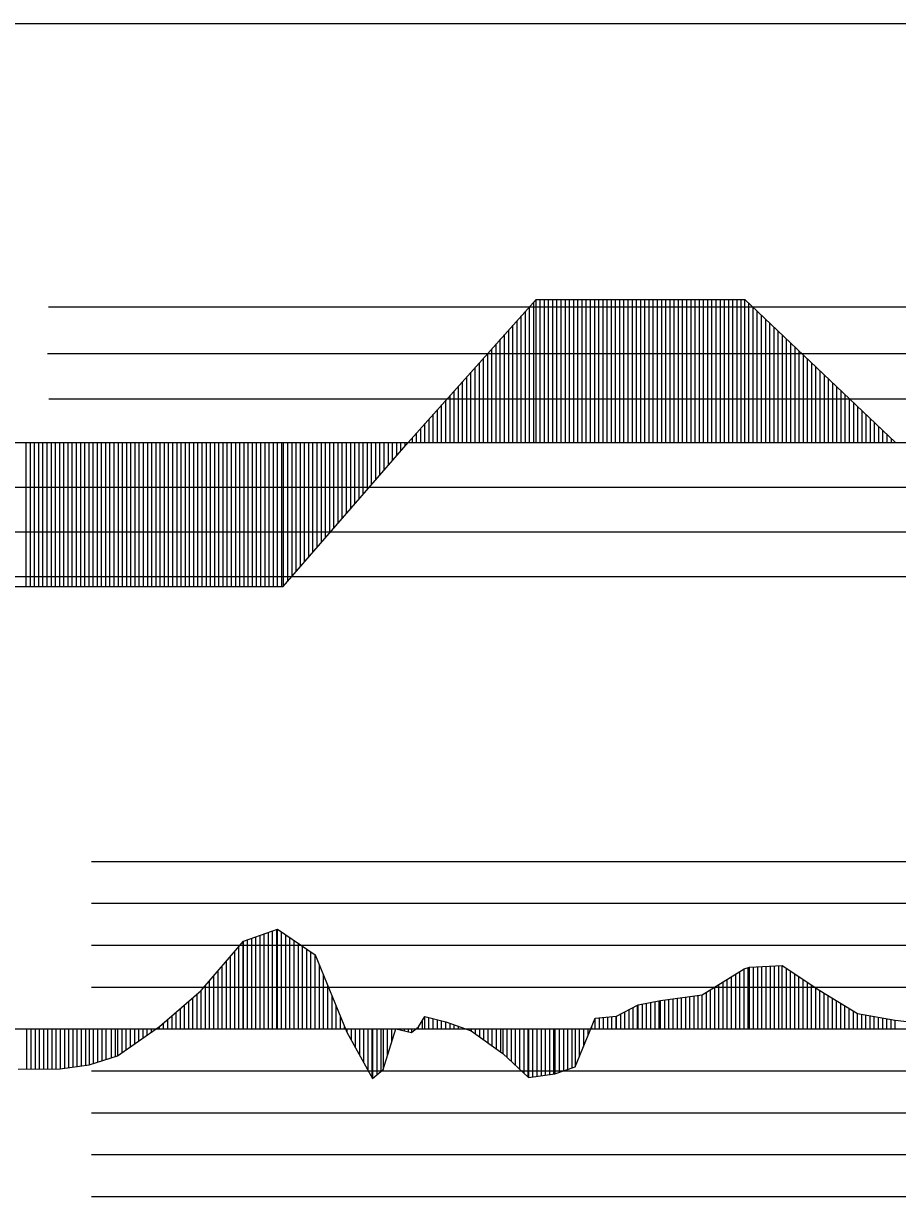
# Model space of a CAD drawing. Extents: x 2 to 10148, y 0 to 380.
# Drawn here: x 9767.9 to 9820.1, y 232 to 302 of the extents above; entities that cross this region are included whole.
import ezdxf

# ---------------------------------------------------------------- set-up
doc = ezdxf.new("R2010")
doc.units = 0
for name, color, linetype in [('POSUN_CARA', 7, 'Continuous'), ('POSUN_RASTR', 7, 'Continuous'), ('ZRYCHL_CARA', 7, 'Continuous'), ('ZRYCHL_RASTR', 7, 'Continuous')]:
    doc.layers.add(name, color=color, linetype=linetype)

msp = doc.modelspace()

# ---------------------------------------------------------------- linework, layer by layer
at = {"layer": 'POSUN_CARA'}
for p, q in [((9781.061, 247.233), (9783.094, 247.962)), ((9782.811, 242), (9782.811, 247.86)), ((9783.061, 242), (9783.061, 247.95)), ((9783.094, 247.962), (9785.353, 246.429)), ((9783.094, 242), (9783.094, 247.962)), ((9778.55, 244.287), (9781.061, 247.233)), ((9781.05, 242), (9781.05, 247.221)), ((9781.061, 242), (9781.061, 247.233)), ((9781.311, 242), (9781.311, 247.323)), ((9781.561, 242), (9781.561, 247.412)), ((9781.811, 242), (9781.811, 247.502)), ((9782.061, 242), (9782.061, 247.592)), ((9782.311, 242), (9782.311, 247.681)), ((9782.561, 242), (9782.561, 247.771)), ((9783.344, 242), (9783.344, 247.792)), ((9783.594, 242), (9783.594, 247.623)), ((9783.844, 242), (9783.844, 247.453)), ((9784.094, 242), (9784.094, 247.283)), ((9784.344, 242), (9784.344, 247.114)), ((9780.55, 242), (9780.55, 246.634)), ((9780.8, 242), (9780.8, 246.927)), ((9784.594, 242), (9784.594, 246.944)), ((9784.844, 242), (9784.844, 246.775)), ((9785.094, 242), (9785.094, 246.605)), ((9785.344, 242), (9785.344, 246.435)), ((9785.353, 246.429), (9787.237, 241.806)), ((9785.353, 242), (9785.353, 246.429)), ((9779.8, 242), (9779.8, 245.754)), ((9780.05, 242), (9780.05, 246.047)), ((9780.3, 242), (9780.3, 246.341)), ((9785.603, 242), (9785.603, 245.816)), ((9811.261, 245.697), (9813.218, 245.791)), ((9811.511, 242), (9811.511, 245.709)), ((9811.761, 242), (9811.761, 245.721)), ((9812.011, 242), (9812.011, 245.733)), ((9812.261, 242), (9812.261, 245.745)), ((9812.511, 242), (9812.511, 245.757)), ((9812.761, 242), (9812.761, 245.769)), ((9813.011, 242), (9813.011, 245.781)), ((9813.218, 245.791), (9815.464, 244.301)), ((9813.218, 242), (9813.218, 245.791)), ((9779.3, 242), (9779.3, 245.167)), ((9779.55, 242), (9779.55, 245.461)), ((9785.853, 242), (9785.853, 245.202)), ((9808.441, 244.044), (9810.943, 245.579)), ((9810.191, 242), (9810.191, 245.118)), ((9810.441, 242), (9810.441, 245.271)), ((9810.691, 242), (9810.691, 245.424)), ((9810.941, 242), (9810.941, 245.578)), ((9810.943, 245.579), (9811.261, 245.697)), ((9810.943, 242), (9810.943, 245.579)), ((9811.193, 242), (9811.193, 245.671)), ((9811.261, 242), (9811.261, 245.697)), ((9813.468, 242), (9813.468, 245.625)), ((9813.718, 242), (9813.718, 245.459)), ((9813.968, 242), (9813.968, 245.293)), ((9814.218, 242), (9814.218, 245.127)), ((9778.8, 242), (9778.8, 244.58)), ((9779.05, 242), (9779.05, 244.874)), ((9786.103, 242), (9786.103, 244.589)), ((9808.941, 242), (9808.941, 244.351)), ((9809.191, 242), (9809.191, 244.504)), ((9809.441, 242), (9809.441, 244.658)), ((9809.691, 242), (9809.691, 244.811)), ((9809.941, 242), (9809.941, 244.964)), ((9814.468, 242), (9814.468, 244.961)), ((9814.718, 242), (9814.718, 244.796)), ((9814.968, 242), (9814.968, 244.63)), ((9815.218, 242), (9815.218, 244.464)), ((9815.464, 244.301), (9817.714, 242.92)), ((9815.464, 242), (9815.464, 244.301)), ((9776.055, 242.152), (9778.55, 244.287)), ((9777.805, 242), (9777.805, 243.65)), ((9778.055, 242), (9778.055, 243.864)), ((9778.305, 242), (9778.305, 244.078)), ((9778.55, 242), (9778.55, 244.287)), ((9786.353, 242), (9786.353, 243.975)), ((9804.629, 243.431), (9805.961, 243.698)), ((9805.629, 242), (9805.629, 243.631)), ((9805.879, 242), (9805.879, 243.682)), ((9805.961, 243.698), (9808.441, 244.044)), ((9805.961, 242), (9805.961, 243.698)), ((9806.211, 242), (9806.211, 243.733)), ((9806.461, 242), (9806.461, 243.768)), ((9806.711, 242), (9806.711, 243.803)), ((9806.961, 242), (9806.961, 243.838)), ((9807.211, 242), (9807.211, 243.872)), ((9807.461, 242), (9807.461, 243.907)), ((9807.711, 242), (9807.711, 243.942)), ((9807.961, 242), (9807.961, 243.977)), ((9808.211, 242), (9808.211, 244.012)), ((9808.441, 242), (9808.441, 244.044)), ((9808.691, 242), (9808.691, 244.197)), ((9815.714, 242), (9815.714, 244.148)), ((9815.964, 242), (9815.964, 243.994)), ((9816.214, 242), (9816.214, 243.841)), ((9816.464, 242), (9816.464, 243.687)), ((9777.055, 242), (9777.055, 243.008)), ((9777.305, 242), (9777.305, 243.222)), ((9777.555, 242), (9777.555, 243.436)), ((9786.603, 242), (9786.603, 243.362)), ((9803.331, 242.767), (9804.629, 243.431)), ((9803.831, 242), (9803.831, 243.023)), ((9804.081, 242), (9804.081, 243.151)), ((9804.331, 242), (9804.331, 243.278)), ((9804.581, 242), (9804.581, 243.406)), ((9804.629, 242), (9804.629, 243.431)), ((9804.879, 242), (9804.879, 243.481)), ((9805.129, 242), (9805.129, 243.531)), ((9805.379, 242), (9805.379, 243.581)), ((9816.714, 242), (9816.714, 243.534)), ((9816.964, 242), (9816.964, 243.381)), ((9817.214, 242), (9817.214, 243.227)), ((9817.464, 242), (9817.464, 243.074)), ((9817.714, 242), (9817.714, 242.92)), ((9817.714, 242.92), (9819.969, 242.515)), ((9817.714, 242), (9817.714, 242.92)), ((9776.305, 242), (9776.305, 242.366)), ((9776.555, 242), (9776.555, 242.58)), ((9776.805, 242), (9776.805, 242.794)), ((9786.853, 242), (9786.853, 242.748)), ((9791.512, 242.129), (9791.889, 242.749)), ((9791.762, 242), (9791.762, 242.541)), ((9791.889, 242.749), (9793.144, 242.43)), ((9791.889, 242), (9791.889, 242.749)), ((9792.139, 242), (9792.139, 242.686)), ((9792.389, 242), (9792.389, 242.622)), ((9792.639, 242), (9792.639, 242.559)), ((9792.889, 242), (9792.889, 242.495)), ((9793.139, 242), (9793.139, 242.431)), ((9793.144, 242.43), (9794.65, 241.883)), ((9793.144, 242), (9793.144, 242.43)), ((9793.394, 242), (9793.394, 242.339)), ((9793.644, 242), (9793.644, 242.248)), ((9800.859, 239.746), (9802.056, 242.651)), ((9802.056, 242.651), (9803.331, 242.767)), ((9802.056, 242), (9802.056, 242.651)), ((9802.306, 242), (9802.306, 242.673)), ((9802.556, 242), (9802.556, 242.696)), ((9802.806, 242), (9802.806, 242.719)), ((9803.056, 242), (9803.056, 242.742)), ((9803.306, 242), (9803.306, 242.765)), ((9803.331, 242), (9803.331, 242.767)), ((9803.581, 242), (9803.581, 242.895)), ((9817.964, 242), (9817.964, 242.875)), ((9818.214, 242), (9818.214, 242.83)), ((9818.464, 242), (9818.464, 242.785)), ((9818.714, 242), (9818.714, 242.74)), ((9818.964, 242), (9818.964, 242.696)), ((9819.214, 242), (9819.214, 242.651)), ((9819.464, 242), (9819.464, 242.606)), ((9819.714, 242), (9819.714, 242.561)), ((9819.964, 242), (9819.964, 242.516)), ((9819.969, 242.515), (9824.967, 241.927)), ((9819.969, 242), (9819.969, 242.515)), ((9768.129, 242), (9768.129, 239.609)), ((9768.379, 242), (9768.379, 239.61)), ((9768.629, 242), (9768.629, 239.611)), ((9768.879, 242), (9768.879, 239.612)), ((9769.129, 242), (9769.129, 239.614)), ((9769.379, 242), (9769.379, 239.615)), ((9769.629, 242), (9769.629, 239.616)), ((9769.879, 242), (9769.879, 239.618)), ((9770.129, 242), (9770.129, 239.619)), ((9770.133, 242), (9770.133, 239.619)), ((9770.383, 242), (9770.383, 239.655)), ((9770.633, 242), (9770.633, 239.69)), ((9770.883, 242), (9770.883, 239.726)), ((9771.133, 242), (9771.133, 239.762)), ((9771.383, 242), (9771.383, 239.797)), ((9771.633, 242), (9771.633, 239.833)), ((9771.859, 242), (9771.859, 239.865)), ((9772.109, 242), (9772.108, 239.943)), ((9772.359, 242), (9772.363, 240.022)), ((9772.609, 242), (9772.61, 240.099)), ((9772.859, 242), (9772.852, 240.174)), ((9773.167, 242), (9773.169, 240.273)), ((9773.417, 242), (9773.418, 240.351)), ((9773.558, 240.394), (9776.055, 242.152)), ((9773.558, 242), (9773.558, 240.394)), ((9773.808, 242), (9773.808, 240.571)), ((9774.058, 242), (9774.058, 240.747)), ((9774.308, 242), (9774.308, 240.923)), ((9774.558, 242), (9774.558, 241.099)), ((9774.808, 242), (9774.808, 241.275)), ((9775.058, 242), (9775.058, 241.451)), ((9775.308, 242), (9775.308, 241.627)), ((9775.558, 242), (9775.558, 241.803)), ((9775.808, 242), (9775.808, 241.979)), ((9776.055, 242), (9776.055, 242.152)), ((9787.103, 242), (9787.103, 242.135)), ((9787.237, 242), (9787.237, 241.806)), ((9787.237, 241.806), (9788.773, 239.05)), ((9787.487, 242), (9787.487, 241.357)), ((9787.737, 242), (9787.737, 240.909)), ((9787.987, 242), (9787.987, 240.46)), ((9788.237, 242), (9788.237, 240.012)), ((9788.487, 242), (9788.487, 239.563)), ((9788.737, 242), (9788.737, 239.114)), ((9788.773, 242), (9788.773, 239.05)), ((9789.023, 242), (9789.023, 239.259)), ((9789.273, 242), (9789.273, 239.468)), ((9789.399, 239.573), (9790.152, 242.003)), ((9789.399, 242), (9789.399, 239.573)), ((9789.649, 242), (9789.649, 240.379)), ((9789.899, 242), (9789.899, 241.185)), ((9790.149, 242), (9790.149, 241.991)), ((9790.152, 242.003), (9791.087, 241.781)), ((9790.152, 242), (9790.152, 242.003)), ((9790.402, 242), (9790.402, 241.944)), ((9790.652, 242), (9790.652, 241.884)), ((9790.902, 242), (9790.902, 241.825)), ((9791.087, 241.781), (9791.512, 242.129)), ((9791.087, 242), (9791.087, 241.781)), ((9791.337, 242), (9791.337, 241.986)), ((9791.512, 242), (9791.512, 242.129)), ((9793.894, 242), (9793.894, 242.158)), ((9794.144, 242), (9794.144, 242.067)), ((9794.394, 242), (9794.394, 241.976)), ((9794.644, 242), (9794.644, 241.885)), ((9794.65, 242), (9794.65, 241.883)), ((9794.65, 241.883), (9796.541, 240.545)), ((9794.9, 242), (9794.9, 241.706)), ((9795.15, 242), (9795.15, 241.529)), ((9795.4, 242), (9795.4, 241.352)), ((9795.65, 242), (9795.65, 241.175)), ((9795.9, 242), (9795.9, 240.998)), ((9796.15, 242), (9796.15, 240.821)), ((9796.4, 242), (9796.4, 240.644)), ((9796.541, 242), (9796.541, 240.545)), ((9796.791, 242), (9796.791, 240.311)), ((9797.041, 242), (9797.041, 240.077)), ((9797.291, 242), (9797.291, 239.844)), ((9797.541, 242), (9797.541, 239.61)), ((9797.791, 242), (9797.791, 239.376)), ((9798.041, 242), (9798.041, 239.142)), ((9798.075, 242), (9798.075, 239.11)), ((9798.325, 242), (9798.325, 239.144)), ((9798.575, 242), (9798.575, 239.177)), ((9798.825, 242), (9798.825, 239.211)), ((9799.075, 242), (9799.075, 239.245)), ((9799.325, 242), (9799.325, 239.279)), ((9799.575, 242), (9799.575, 239.312)), ((9799.658, 242), (9799.658, 239.324)), ((9799.908, 242), (9799.908, 239.412)), ((9800.158, 242), (9800.158, 239.5)), ((9800.408, 242), (9800.408, 239.588)), ((9800.658, 242), (9800.658, 239.676)), ((9800.859, 242), (9800.859, 239.746)), ((9801.109, 242), (9801.109, 240.352)), ((9801.359, 242), (9801.359, 240.959)), ((9801.609, 242), (9801.609, 241.565)), ((9801.859, 242), (9801.859, 242.171)), ((9771.859, 239.865), (9773.558, 240.394)), ((9796.541, 240.545), (9798.075, 239.11)), ((9767.629, 239.606), (9770.133, 239.619)), ((9770.133, 239.619), (9771.859, 239.865)), ((9788.773, 239.05), (9789.399, 239.573)), ((9799.658, 239.324), (9800.859, 239.746)), ((9798.075, 239.11), (9799.658, 239.324))]:
    msp.add_line(p, q, dxfattribs=at)
at = {"layer": 'POSUN_RASTR'}
for p, q in [((9769.433, 285.099), (9865.015, 285.099)), ((9769.384, 282.311), (9864.964, 282.311)), ((9769.456, 279.6), (9865.049, 279.6)), ((9754.574, 269), (9872.394, 269)), ((9772, 252), (9867.821, 252)), ((9772, 249.5), (9867.821, 249.5)), ((9772, 247), (9867.821, 247)), ((9772, 244.5), (9867.821, 244.5)), ((9138.15, 242), (9867.821, 242)), ((9772, 239.5), (9867.821, 239.5)), ((9772, 237), (9867.821, 237)), ((9772, 234.5), (9867.821, 234.5)), ((9772, 232), (9867.821, 232))]:
    msp.add_line(p, q, dxfattribs=at)
at = {"layer": 'ZRYCHL_CARA'}
for p, q in [((9790.896, 277), (9798.527, 285.536)), ((9798.146, 277), (9798.146, 285.11)), ((9798.396, 277), (9798.396, 285.39)), ((9798.527, 277), (9798.527, 285.536)), ((9798.527, 285.536), (9810.983, 285.536)), ((9798.777, 277), (9798.777, 285.536)), ((9799.027, 277), (9799.027, 285.536)), ((9799.277, 277), (9799.277, 285.536)), ((9799.527, 277), (9799.527, 285.536)), ((9799.777, 277), (9799.777, 285.536)), ((9800.027, 277), (9800.027, 285.536)), ((9800.277, 277), (9800.277, 285.536)), ((9800.527, 277), (9800.527, 285.536)), ((9800.777, 277), (9800.777, 285.536)), ((9801.027, 277), (9801.027, 285.536)), ((9801.277, 277), (9801.277, 285.536)), ((9801.527, 277), (9801.527, 285.536)), ((9801.777, 277), (9801.777, 285.536)), ((9802.027, 277), (9802.027, 285.536)), ((9802.277, 277), (9802.277, 285.536)), ((9802.527, 277), (9802.527, 285.536)), ((9802.777, 277), (9802.777, 285.536)), ((9803.027, 277), (9803.027, 285.536)), ((9803.277, 277), (9803.277, 285.536)), ((9803.527, 277), (9803.527, 285.536)), ((9803.777, 277), (9803.777, 285.536)), ((9804.027, 277), (9804.027, 285.536)), ((9804.277, 277), (9804.277, 285.536)), ((9804.527, 277), (9804.527, 285.536)), ((9804.777, 277), (9804.777, 285.536)), ((9805.027, 277), (9805.027, 285.536)), ((9805.277, 277), (9805.277, 285.536)), ((9805.527, 277), (9805.527, 285.536)), ((9805.777, 277), (9805.777, 285.536)), ((9806.027, 277), (9806.027, 285.536)), ((9806.277, 277), (9806.277, 285.536)), ((9806.527, 277), (9806.527, 285.536)), ((9806.777, 277), (9806.777, 285.536)), ((9807.027, 277), (9807.027, 285.536)), ((9807.277, 277), (9807.277, 285.536)), ((9807.527, 277), (9807.527, 285.536)), ((9807.777, 277), (9807.777, 285.536)), ((9808.027, 277), (9808.027, 285.536)), ((9808.277, 277), (9808.277, 285.536)), ((9808.527, 277), (9808.527, 285.536)), ((9808.777, 277), (9808.777, 285.536)), ((9809.027, 277), (9809.027, 285.536)), ((9809.277, 277), (9809.277, 285.536)), ((9809.527, 277), (9809.527, 285.536)), ((9809.777, 277), (9809.777, 285.536)), ((9810.027, 277), (9810.027, 285.536)), ((9810.277, 277), (9810.277, 285.536)), ((9810.527, 277), (9810.527, 285.536)), ((9810.777, 277), (9810.777, 285.536)), ((9810.983, 277), (9810.983, 285.536)), ((9810.983, 285.536), (9819.983, 277)), ((9811.233, 277), (9811.233, 285.299)), ((9811.483, 277), (9811.483, 285.062)), ((9797.396, 277), (9797.396, 284.271)), ((9797.646, 277), (9797.646, 284.551)), ((9797.896, 277), (9797.896, 284.831)), ((9811.733, 277), (9811.733, 284.825)), ((9811.983, 277), (9811.983, 284.588)), ((9812.233, 277), (9812.233, 284.351)), ((9796.896, 277), (9796.896, 283.712)), ((9797.146, 277), (9797.146, 283.992)), ((9812.483, 277), (9812.483, 284.114)), ((9812.733, 277), (9812.733, 283.876)), ((9812.983, 277), (9812.983, 283.639)), ((9796.146, 277), (9796.146, 282.873)), ((9796.396, 277), (9796.396, 283.153)), ((9796.646, 277), (9796.646, 283.432)), ((9813.233, 277), (9813.233, 283.402)), ((9813.483, 277), (9813.483, 283.165)), ((9813.733, 277), (9813.733, 282.928)), ((9795.646, 277), (9795.646, 282.314)), ((9795.896, 277), (9795.896, 282.593)), ((9813.983, 277), (9813.983, 282.691)), ((9814.233, 277), (9814.233, 282.454)), ((9814.483, 277), (9814.483, 282.217)), ((9794.896, 277), (9794.896, 281.475)), ((9795.146, 277), (9795.146, 281.754)), ((9795.396, 277), (9795.396, 282.034)), ((9814.733, 277), (9814.733, 281.98)), ((9814.983, 277), (9814.983, 281.742)), ((9815.233, 277), (9815.233, 281.505)), ((9794.396, 277), (9794.396, 280.915)), ((9794.646, 277), (9794.646, 281.195)), ((9815.483, 277), (9815.483, 281.268)), ((9815.733, 277), (9815.733, 281.031)), ((9815.983, 277), (9815.983, 280.794)), ((9793.646, 277), (9793.646, 280.076)), ((9793.896, 277), (9793.896, 280.356)), ((9794.146, 277), (9794.146, 280.636)), ((9816.233, 277), (9816.233, 280.557)), ((9816.483, 277), (9816.483, 280.32)), ((9816.733, 277), (9816.733, 280.083)), ((9793.146, 277), (9793.146, 279.517)), ((9793.396, 277), (9793.396, 279.797)), ((9816.983, 277), (9816.983, 279.845)), ((9817.233, 277), (9817.233, 279.608)), ((9817.483, 277), (9817.483, 279.371)), ((9792.396, 277), (9792.396, 278.678)), ((9792.646, 277), (9792.646, 278.958)), ((9792.896, 277), (9792.896, 279.237)), ((9817.733, 277), (9817.733, 279.134)), ((9817.983, 277), (9817.983, 278.897)), ((9818.233, 277), (9818.233, 278.66)), ((9791.896, 277), (9791.896, 278.119)), ((9792.146, 277), (9792.146, 278.398)), ((9818.483, 277), (9818.483, 278.423)), ((9818.733, 277), (9818.733, 278.186)), ((9818.983, 277), (9818.983, 277.948)), ((9791.146, 277), (9791.146, 277.28)), ((9791.396, 277), (9791.396, 277.559)), ((9791.646, 277), (9791.646, 277.839)), ((9819.233, 277), (9819.233, 277.711)), ((9819.483, 277), (9819.483, 277.474)), ((9819.733, 277), (9819.733, 277.237)), ((9138.15, 277), (9867.821, 277)), ((9768.084, 277), (9768.084, 268.408)), ((9768.334, 277), (9768.334, 268.408)), ((9768.584, 277), (9768.584, 268.408)), ((9768.834, 277), (9768.834, 268.408)), ((9769.084, 277), (9769.084, 268.408)), ((9769.334, 277), (9769.334, 268.408)), ((9769.584, 277), (9769.584, 268.408)), ((9769.834, 277), (9769.834, 268.408)), ((9770.084, 277), (9770.084, 268.408)), ((9770.334, 277), (9770.334, 268.408)), ((9770.584, 277), (9770.584, 268.408)), ((9770.834, 277), (9770.834, 268.408)), ((9771.084, 277), (9771.084, 268.408)), ((9771.334, 277), (9771.334, 268.408)), ((9771.584, 277), (9771.584, 268.408)), ((9771.834, 277), (9771.834, 268.408)), ((9772.084, 277), (9772.084, 268.408)), ((9772.334, 277), (9772.334, 268.408)), ((9772.584, 277), (9772.584, 268.408)), ((9772.834, 277), (9772.834, 268.408)), ((9773.084, 277), (9773.084, 268.408)), ((9773.334, 277), (9773.334, 268.408)), ((9773.584, 277), (9773.584, 268.408)), ((9773.834, 277), (9773.834, 268.408)), ((9774.084, 277), (9774.084, 268.408)), ((9774.334, 277), (9774.334, 268.408)), ((9774.584, 277), (9774.584, 268.408)), ((9774.834, 277), (9774.834, 268.408)), ((9775.084, 277), (9775.084, 268.408)), ((9775.334, 277), (9775.334, 268.408)), ((9775.584, 277), (9775.584, 268.408)), ((9775.834, 277), (9775.834, 268.408)), ((9776.084, 277), (9776.084, 268.408)), ((9776.334, 277), (9776.334, 268.408)), ((9776.584, 277), (9776.584, 268.408)), ((9776.834, 277), (9776.834, 268.408)), ((9777.084, 277), (9777.084, 268.408)), ((9777.334, 277), (9777.334, 268.408)), ((9777.584, 277), (9777.584, 268.408)), ((9777.834, 277), (9777.834, 268.408)), ((9778.084, 277), (9778.084, 268.408)), ((9778.334, 277), (9778.334, 268.408)), ((9778.584, 277), (9778.584, 268.408)), ((9778.834, 277), (9778.834, 268.408)), ((9779.084, 277), (9779.084, 268.408)), ((9779.334, 277), (9779.334, 268.408)), ((9779.584, 277), (9779.584, 268.408)), ((9779.834, 277), (9779.834, 268.408)), ((9780.084, 277), (9780.084, 268.408)), ((9780.334, 277), (9780.334, 268.408)), ((9780.584, 277), (9780.584, 268.408)), ((9780.834, 277), (9780.834, 268.408)), ((9781.084, 277), (9781.084, 268.408)), ((9781.334, 277), (9781.334, 268.408)), ((9781.584, 277), (9781.584, 268.408)), ((9781.834, 277), (9781.834, 268.408)), ((9782.084, 277), (9782.084, 268.408)), ((9782.334, 277), (9782.334, 268.408)), ((9782.584, 277), (9782.584, 268.408)), ((9782.834, 277), (9782.834, 268.408)), ((9783.084, 277), (9783.084, 268.408)), ((9783.334, 277), (9783.334, 268.408)), ((9783.446, 277), (9783.446, 268.408)), ((9783.446, 268.408), (9790.896, 277)), ((9783.696, 277), (9783.696, 268.696)), ((9783.946, 277), (9783.946, 268.984)), ((9784.196, 277), (9784.196, 269.272)), ((9784.446, 277), (9784.446, 269.561)), ((9784.696, 277), (9784.696, 269.849)), ((9784.946, 277), (9784.946, 270.137)), ((9785.196, 277), (9785.196, 270.426)), ((9785.446, 277), (9785.446, 270.714)), ((9785.696, 277), (9785.696, 271.002)), ((9785.946, 277), (9785.946, 271.291)), ((9786.196, 277), (9786.196, 271.579)), ((9786.446, 277), (9786.446, 271.867)), ((9786.696, 277), (9786.696, 272.156)), ((9786.946, 277), (9786.946, 272.444)), ((9787.196, 277), (9787.196, 272.732)), ((9787.446, 277), (9787.446, 273.021)), ((9787.696, 277), (9787.696, 273.309)), ((9787.946, 277), (9787.946, 273.597)), ((9788.196, 277), (9788.196, 273.886)), ((9788.446, 277), (9788.446, 274.174)), ((9788.696, 277), (9788.696, 274.462)), ((9788.946, 277), (9788.946, 274.751)), ((9789.196, 277), (9789.196, 275.039)), ((9789.446, 277), (9789.446, 275.327)), ((9789.696, 277), (9789.696, 275.616)), ((9789.946, 277), (9789.946, 275.904)), ((9790.196, 277), (9790.196, 276.192)), ((9790.446, 277), (9790.446, 276.481)), ((9790.696, 277), (9790.696, 276.769)), ((9760.584, 268.408), (9783.446, 268.408))]:
    msp.add_line(p, q, dxfattribs=at)
at = {"layer": 'ZRYCHL_RASTR'}
for p, q in [((9352, 302), (9968.242, 302)), ((9349.003, 274.333), (9970.181, 274.333)), ((9348.95, 271.667), (9970.196, 271.667))]:
    msp.add_line(p, q, dxfattribs=at)

doc.saveas('drawing.dxf')
